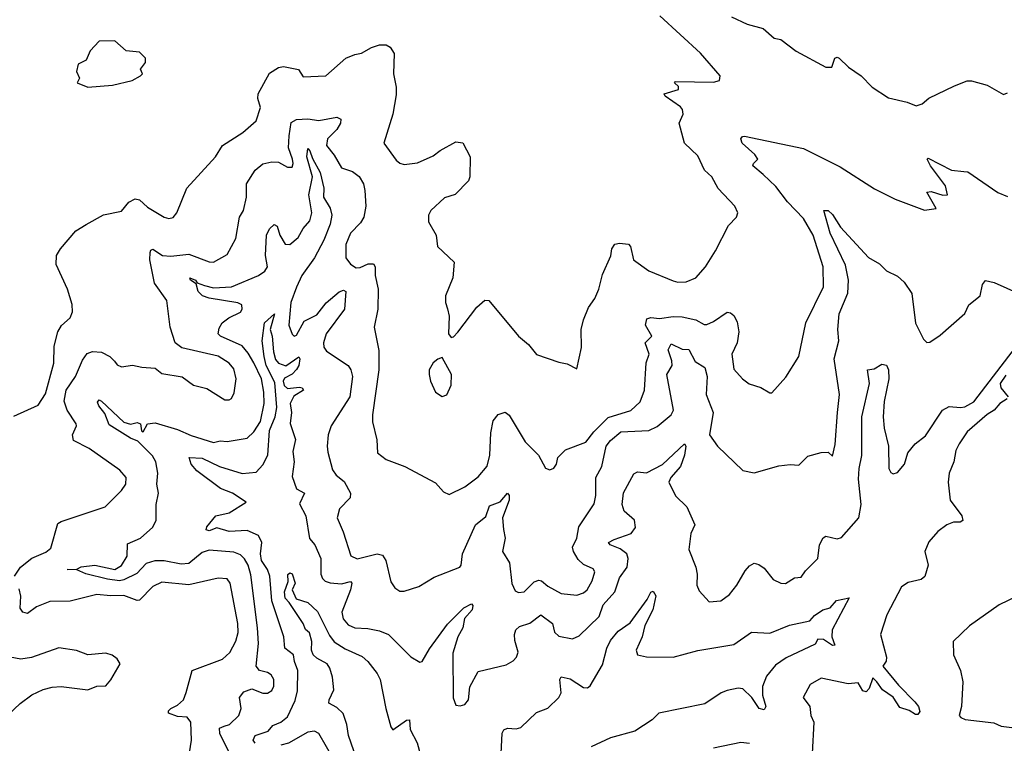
# Model space of a CAD drawing. Extents: x 1552033 to 1694788, y 811965 to 917215.
# Tile 408 of 632: x 1664561 to 1668951, y 834441 to 837666. Entities that reach past the tile are written whole.
import ezdxf

# ---------------------------------------------------------------- set-up
doc = ezdxf.new("R2010")
doc.units = 0

msp = doc.modelspace()

# ---------------------------------------------------------------- linework, layer by layer
at = {"layer": '0CON20XD'}
for points in [[(1664535, 835898), (1664642.3, 835947.7), (1664675, 835998), (1664713.3, 836135), (1664715, 836210), (1664730, 836275), (1664746.8, 836303.2), (1664785, 836336.7), (1664796.8, 836363.2), (1664794.1, 836395.9), (1664774.2, 836465), (1664724, 836575), (1664724.4, 836614.4), (1664743.3, 836645), (1664811.2, 836725), (1664857.6, 836752.4), (1664935, 836796.2), (1665015, 836812.5), (1665047.4, 836852.6), (1665075, 836867.1), (1665095, 836862.5), (1665129.8, 836829.8), (1665205, 836785.6), (1665225, 836779.2), (1665245, 836784.2), (1665261.4, 836805), (1665306, 836915), (1665434.2, 837055), (1665465.4, 837104.6), (1665555, 837162.9), (1665614.6, 837215.4), (1665634.4, 837275), (1665622.9, 837315), (1665623.5, 837335), (1665675, 837428), (1665715, 837452.2), (1665737.2, 837457.2), (1665804.3, 837444.3), (1665825, 837411.2), (1665925, 837416.2), (1666015, 837494.2), (1666055, 837511.4), (1666085, 837516.9), (1666128.7, 837541.3), (1666164.3, 837554.3), (1666195, 837554.2), (1666213.2, 837543.2), (1666230, 837515), (1666227.1, 837425), (1666239.2, 837365), (1666238.8, 837331.2), (1666224.2, 837245), (1666184.4, 837115), (1666239.8, 837039.8), (1666255, 837025.7), (1666275, 837020), (1666335, 837027.3), (1666405, 837058.9), (1666435, 837082.9), (1666505, 837122), (1666537.1, 837117.1), (1666570, 837055), (1666568, 836965), (1666561.7, 836948.3), (1666503, 836887), (1666455, 836871.2), (1666393.8, 836815), (1666383.8, 836795), (1666383.3, 836765), (1666418, 836705), (1666423.8, 836655), (1666497.5, 836585), (1666491.9, 836515), (1666460, 836435), (1666459.5, 836405), (1666467.6, 836377.6), (1666476.1, 836343.9), (1666472.5, 836265), (1666485, 836250), (1666495, 836252.5), (1666515, 836272.5), (1666598.8, 836385), (1666635, 836416.2), (1666652.5, 836415), (1666785, 836256), (1666828.7, 836218.7), (1666865, 836174), (1666965, 836138.8), (1667002.3, 836132.3), (1667045, 836110), (1667065.7, 836204.3), (1667064.3, 836285), (1667075, 836327.5), (1667097, 836383), (1667125, 836423.3), (1667142.9, 836465), (1667160, 836530), (1667196, 836614), (1667200.8, 836645), (1667214.7, 836665), (1667235, 836670.2), (1667275.6, 836665.6), (1667283.5, 836655), (1667297.5, 836595), (1667366.2, 836546.2), (1667475, 836501.4), (1667495, 836495.7), (1667533, 836497), (1667575, 836516), (1667619.2, 836565), (1667663.8, 836636.2), (1667721.7, 836748.3), (1667757.5, 836785), (1667762.5, 836805), (1667750, 836835), (1667675, 836913.8), (1667646.7, 836965), (1667614.6, 836994.6), (1667585, 837058.9), (1667524.4, 837115), (1667500.8, 837205), (1667519.2, 837245), (1667515.8, 837265), (1667507.4, 837277.4), (1667438.8, 837325), (1667433.8, 837335), (1667497.5, 837355), (1667498.3, 837368.3), (1667480, 837385), (1667485, 837390), (1667655, 837387.5), (1667681.2, 837395), (1667683.3, 837415), (1667596.1, 837516.1), (1667415, 837683.8)], [(1667735, 837678.2), (1667805, 837645.9), (1667875, 837626.2), (1667925, 837583.5), (1667955, 837577.8), (1668022.9, 837525), (1668155, 837454.4), (1668182.5, 837455), (1668196, 837494), (1668205, 837498.8), (1668215, 837494.2), (1668256.5, 837455), (1668312.7, 837415), (1668361.3, 837365), (1668435, 837317.6), (1668518.4, 837298.4), (1668558, 837282), (1668585, 837291.2), (1668615, 837316.7), (1668728.5, 837371.5), (1668785, 837393.8), (1668805, 837393.8), (1668875, 837373.8), (1668947.7, 837332.3), (1668965, 837340)], [(1664865, 837365.7), (1664975, 837374.4), (1665062.5, 837395), (1665100, 837415), (1665107.5, 837425), (1665100, 837445), (1665121.2, 837475), (1665121.2, 837495), (1665095, 837521.2), (1665035, 837526.7), (1664985, 837571.2), (1664915, 837570), (1664875, 837527.5), (1664857.5, 837485), (1664821.7, 837468.3), (1664813.3, 837435), (1664826.7, 837405), (1664817.5, 837385), (1664865, 837365.7)], [(1664537.3, 835185), (1664564.1, 835225), (1664614.8, 835265.2), (1664677.1, 835292.9), (1664699.3, 835310.7), (1664730.3, 835419.7), (1664745, 835429.2), (1664941.2, 835495), (1665015, 835568), (1665034.2, 835595), (1665035.5, 835625.5), (1665007.8, 835657.8), (1664870, 835755), (1664800.9, 835790.9), (1664795.6, 835815), (1664813.3, 835855), (1664812.2, 835865), (1664771.8, 835925), (1664759.2, 835965), (1664768.3, 836015), (1664810, 836075), (1664841.3, 836148.7), (1664861.9, 836178.1), (1664885, 836187.2), (1664925, 836184.5), (1664962.2, 836165), (1664983.7, 836143.7), (1664995, 836127.5), (1665015, 836118), (1665063.6, 836126.4), (1665105, 836116.7), (1665165, 836113.3), (1665195, 836088.8), (1665285, 836073.8), (1665335, 836036.9), (1665395, 836021.5), (1665475, 835972.2), (1665495, 835971.1), (1665505, 835977.5), (1665517.6, 836002.4), (1665526.2, 836065), (1665515, 836110), (1665494.4, 836135), (1665446, 836166), (1665283.8, 836203.8), (1665253.8, 836225), (1665231.1, 836295), (1665216.7, 836415), (1665161.9, 836491.9), (1665141.6, 836595), (1665141.7, 836628.3), (1665145, 836638), (1665155, 836642.9), (1665196.7, 836615), (1665235, 836612.5), (1665315, 836620.5), (1665405, 836586.2), (1665424.5, 836584.5), (1665485, 836619.2), (1665525, 836691.2), (1665541.3, 836785), (1665558.1, 836815), (1665571.4, 836875), (1665571.3, 836935), (1665610, 836995), (1665645, 837022.9), (1665685, 837032.9), (1665715, 837030.5), (1665755, 837009.2), (1665775, 837008.8), (1665780.5, 837025), (1665777.6, 837045), (1665759.4, 837095), (1665762.3, 837147.7), (1665771.8, 837208.2), (1665795, 837221.5), (1665845, 837224.5), (1665895, 837216.8), (1665975, 837230.9), (1665992.2, 837222.2), (1665991.1, 837205), (1665975, 837176.7), (1665933.8, 837135), (1665928.2, 837105), (1665962.2, 837062.2), (1665995, 837005.6), (1666045, 836989.2), (1666075, 836967.1), (1666094.2, 836934.2), (1666100, 836905), (1666103.5, 836835), (1666095.8, 836785), (1666080, 836760), (1666035, 836714.3), (1666014.5, 836664.5), (1666015, 836603.8), (1666035.5, 836575.5), (1666060.3, 836560.3), (1666079.3, 836560.7), (1666115, 836578.1), (1666138.1, 836578.1), (1666145.6, 836565), (1666145.6, 836525), (1666158.9, 836465), (1666158.2, 836375), (1666141.4, 836295), (1666161.9, 836191.9), (1666162.1, 836105), (1666133.5, 835905), (1666133.7, 835873.7), (1666153.6, 835793.6), (1666155.6, 835735), (1666194.2, 835705), (1666278, 835675), (1666415, 835601.2), (1666450.7, 835560.7), (1666475, 835550), (1666545, 835584.4), (1666605, 835628), (1666644.7, 835675.3), (1666656.5, 835725), (1666660.9, 835825), (1666671.8, 835878.2), (1666694.6, 835905.4), (1666725, 835916.2), (1666743.1, 835903.1), (1666814.4, 835785), (1666874.3, 835725), (1666905, 835666.7), (1666925, 835660), (1666942.7, 835667.3), (1666954.2, 835685), (1666960, 835715), (1666995, 835748), (1667085, 835782.5), (1667121.1, 835828.9), (1667185, 835892.2), (1667286.1, 835923.9), (1667327.9, 835962.1), (1667345.9, 836015), (1667353.9, 836136.1), (1667366.9, 836175), (1667349.2, 836225), (1667378.7, 836255), (1667350.7, 836305), (1667357.1, 836332.9), (1667375, 836338.6), (1667413.9, 836333.9), (1667475, 836342.4), (1667515, 836341), (1667575, 836327.4), (1667612.4, 836307.6), (1667625, 836306.9), (1667655, 836320.4), (1667715, 836362.5), (1667730, 836360), (1667745, 836347.5), (1667759.8, 836319.8), (1667767.5, 836275), (1667760.5, 836225), (1667736.4, 836175), (1667745, 836108.8), (1667783.8, 836065), (1667813, 836043), (1667865, 836026.2), (1667905, 836002.5), (1667915, 836002.5), (1667977.3, 836072.7), (1668035.4, 836164.6), (1668066.7, 836315), (1668145.4, 836475), (1668143.5, 836565), (1668098.8, 836705), (1668055, 836780), (1667983.6, 836853.6), (1667931.7, 836921.7), (1667876.1, 836976.1), (1667830, 837015), (1667832, 837025), (1667852, 837045), (1667839.2, 837065), (1667781.9, 837115), (1667776, 837135), (1667783.3, 837145), (1667793.2, 837146.8), (1668055, 837091.6), (1668219.5, 837009.5), (1668371.7, 836911.7), (1668465, 836865.8), (1668595, 836816.7), (1668647.5, 836825), (1668605, 836897.5), (1668625, 836900), (1668676.7, 836883.3), (1668697.5, 836885), (1668688.8, 836925), (1668622, 837015), (1668607.5, 837045), (1668611.2, 837048.8), (1668715, 836995.8), (1668770.5, 836989.5)], [(1665385, 836481.7), (1665425, 836470.6), (1665505, 836475.2), (1665626, 836525), (1665654.2, 836545), (1665665.6, 836565), (1665656.3, 836615), (1665661.2, 836705), (1665675, 836734.3), (1665695, 836752.9), (1665708.2, 836745), (1665720.3, 836705), (1665745, 836665.4), (1665765, 836664.6), (1665802.7, 836695), (1665825.1, 836734.9), (1665855, 836769.5), (1665862.7, 836805), (1665849.7, 836885), (1665865.8, 836965.8), (1665841, 837055), (1665845, 837091.2), (1665855, 837081.4), (1665866.5, 837046.5), (1665901, 836985), (1665917.1, 836915), (1665916, 836875), (1665945.2, 836825.2), (1665952, 836795), (1665944.9, 836755.1), (1665916.8, 836683.2), (1665875.6, 836604.4), (1665818.1, 836525), (1665795, 836474.4), (1665769.5, 836405), (1665761.2, 836305), (1665775, 836264), (1665785, 836256), (1665795, 836259.2), (1665828.5, 836321.5), (1665885, 836350.8), (1665926.6, 836403.4), (1665985, 836453.1), (1666005, 836460.3), (1666015.3, 836455), (1666009.6, 836375), (1665926.8, 836265), (1665915.3, 836225), (1665916.8, 836206.8), (1665928.9, 836188.9), (1666025.6, 836125), (1666037.5, 836105), (1666044.5, 836075), (1666032.9, 835985), (1665949.5, 835855), (1665935.4, 835815), (1665930.9, 835765), (1665935, 835737.5), (1665955, 835660), (1665972, 835635), (1666008.1, 835608.1), (1666036, 835555), (1666033.8, 835535), (1665987.1, 835485), (1665975.6, 835445), (1666002.9, 835382.9), (1666036.8, 835276.8), (1666065, 835262.7), (1666155, 835285.4), (1666178.8, 835278.8), (1666193.9, 835255), (1666215, 835160), (1666232.8, 835132.8), (1666255, 835118.1), (1666275, 835118.9), (1666340, 835140), (1666408.2, 835181.8), (1666522.5, 835225), (1666529.1, 835235), (1666534.5, 835285), (1666593.1, 835415), (1666638.5, 835451.5), (1666655, 835499.2), (1666703.1, 835516.9), (1666735, 835556.2), (1666742.5, 835545), (1666742.8, 835525), (1666713.8, 835445), (1666717.2, 835392.8), (1666725.2, 835355), (1666712.7, 835295), (1666744.7, 835244.7), (1666755, 835152.5), (1666769.7, 835119.7), (1666785, 835112.7), (1666810, 835115), (1666855, 835160.3), (1666875, 835167.4), (1666887.1, 835165), (1666915, 835140.8), (1666975, 835108.8), (1667045, 835100.8), (1667075, 835110.5), (1667090.5, 835125), (1667113.8, 835165), (1667125.5, 835205.5), (1667118.3, 835218.3), (1667075, 835238), (1667050.1, 835260.1), (1667029.4, 835295), (1667026.2, 835315), (1667045.2, 835355), (1667054.2, 835405.8), (1667122.2, 835507.8), (1667129.1, 835545), (1667129.3, 835625), (1667156.3, 835675), (1667175.3, 835765), (1667195, 835790.7), (1667241.4, 835828.6), (1667365.4, 835834.6), (1667402.5, 835852.5), (1667465, 835904.5), (1667475.2, 835924.8), (1667445.8, 836085), (1667469.8, 836125), (1667469, 836145), (1667452.5, 836195), (1667465, 836221.1), (1667515, 836198), (1667545, 836195.6), (1667571.8, 836141.8), (1667615.4, 836115.4), (1667625.9, 836075), (1667621.8, 835995), (1667652.2, 835915), (1667636.9, 835815), (1667672.2, 835765), (1667785, 835656), (1667835, 835646), (1667945, 835676.7), (1667996.4, 835683.6), (1668035, 835680), (1668075, 835720), (1668133.9, 835736.1), (1668165, 835737.5), (1668185, 835720), (1668197, 835773), (1668207.1, 835915), (1668216.1, 835995), (1668192.7, 836155), (1668212.7, 836235), (1668208.8, 836285), (1668215.3, 836355), (1668252.8, 836447.2), (1668256, 836505), (1668242.4, 836572.4), (1668174.6, 836714.6), (1668146, 836815), (1668165, 836816), (1668185, 836797.5), (1668221.2, 836741.2), (1668345, 836605.5), (1668395, 836577.8), (1668425, 836546.7), (1668475, 836522.5), (1668505, 836495.7), (1668538.6, 836445), (1668555, 836313.3), (1668591.2, 836241.2), (1668605, 836226.7), (1668618.3, 836228.3), (1668665, 836260), (1668774.4, 836355.6), (1668792.5, 836395), (1668843.8, 836435), (1668854.2, 836485), (1668867.1, 836502.9), (1668906, 836495), (1669075, 836419.1)], [(1668770.5, 836989.5), (1668788.3, 836988.3), (1668922.5, 836895), (1668965, 836878)], [(1665509.5, 834369.5), (1665453.7, 834483.7), (1665451.6, 834508.4), (1665472.7, 834517.3), (1665495.8, 834524.2), (1665538.2, 834565), (1665547.7, 834595), (1665541.3, 834645), (1665560.6, 834669.4), (1665595, 834683.8), (1665644.3, 834664.3), (1665665, 834663.4), (1665684.8, 834675.2), (1665694.2, 834695.8), (1665693.3, 834725), (1665682.3, 834745), (1665665, 834756.6), (1665630.6, 834765), (1665614.7, 834785), (1665625.9, 834885), (1665621.5, 834955), (1665591.9, 835191.9), (1665579.5, 835235), (1665563.2, 835263.2), (1665545, 835281.1), (1665515, 835293.2), (1665405, 835302), (1665375, 835290.4), (1665315, 835241.4), (1665280.9, 835239.1), (1665205, 835254.4), (1665163.6, 835253.6), (1665125, 835242.4), (1665082.7, 835197.3), (1665025, 835169.1), (1665005, 835164.5), (1664951.9, 835171.9), (1664855, 835195.2), (1664815, 835213.3), (1664772, 835215), (1664815, 835217.3), (1664835, 835227.1), (1664895, 835234.2), (1664985.2, 835214.8), (1665015, 835232.5), (1665039.5, 835275), (1665040.9, 835329.1), (1665098.6, 835355), (1665155, 835404), (1665168.6, 835435), (1665168.5, 835505), (1665180, 835555), (1665172.8, 835595), (1665177.2, 835645), (1665167.3, 835695), (1665152.1, 835722.1), (1665088, 835788), (1665055, 835800), (1664960.1, 835860.1), (1664940.3, 835910.3), (1664912.9, 835945), (1664908.3, 835961.7), (1664915, 835970.8), (1664925, 835965.6), (1665025, 835872.5), (1665055, 835863.3), (1665085, 835870.8), (1665098.8, 835865), (1665103.6, 835833.6), (1665111.7, 835828.3), (1665130, 835865), (1665165, 835868.6), (1665265, 835840), (1665325, 835812.9), (1665425, 835780.6), (1665455, 835788.5), (1665485, 835785.7), (1665575, 835800.9), (1665605, 835828.8), (1665635, 835875.5), (1665650, 835955), (1665648.8, 836005), (1665638.2, 836065), (1665605, 836136.1), (1665580.1, 836180.1), (1665552.4, 836212.4), (1665455.8, 836255), (1665445.7, 836265), (1665449.4, 836290.6), (1665462.9, 836315), (1665492.8, 836337.2), (1665545, 836362.9), (1665551.9, 836375), (1665550.6, 836395), (1665534, 836404), (1665405, 836424.6), (1665376.2, 836435), (1665357, 836455), (1665348.1, 836488.1), (1665322.1, 836505), (1665320, 836515), (1665345, 836505.4), (1665352.5, 836492.5), (1665385, 836481.7)], [(1665610.4, 834440.4), (1665601.9, 834455), (1665610.4, 834475), (1665668.1, 834495), (1665690.1, 834519.9), (1665725, 834535.4), (1665755, 834558.1), (1665789.2, 834630.8), (1665800, 834675), (1665801.5, 834765), (1665786.1, 834805), (1665782.2, 834835), (1665743.1, 834865), (1665738.7, 834915), (1665684.9, 835074.9), (1665676.2, 835185), (1665665.8, 835215), (1665639, 835255), (1665634.9, 835285.1), (1665641, 835335), (1665625, 835366.3), (1665575, 835388.5), (1665495, 835384.7), (1665439.1, 835400.9), (1665405, 835387.8), (1665392.4, 835392.4), (1665395.6, 835405), (1665435.6, 835455), (1665495, 835468.1), (1665570, 835515), (1665509.2, 835555), (1665456.2, 835576.2), (1665350, 835655), (1665324.6, 835685), (1665316, 835714), (1665375, 835710.9), (1665451.8, 835675), (1665553.2, 835643.2), (1665615, 835649.2), (1665645, 835682.3), (1665667.2, 835725), (1665675.1, 835835), (1665699.4, 835895), (1665707.6, 835937.6), (1665698.6, 836048.6), (1665660, 836125), (1665650.9, 836165), (1665641.7, 836235), (1665651.8, 836315), (1665697.5, 836355), (1665676.9, 836285), (1665685.7, 836255), (1665692.2, 836185), (1665701.8, 836151.8), (1665713.9, 836135), (1665746.9, 836123.1), (1665805, 836162.9), (1665810.5, 836155), (1665805.5, 836125), (1665795, 836107.2), (1665775, 836085.8), (1665741.5, 836068.5), (1665735.2, 836055), (1665740.2, 836035), (1665755, 836021.6), (1665807.6, 836027.6), (1665820.8, 836025), (1665825.5, 836015), (1665782.6, 835987.4), (1665767.2, 835955), (1665772.5, 835915), (1665766.5, 835866.5), (1665789.8, 835795), (1665778.6, 835741.4), (1665784.4, 835695), (1665775, 835630), (1665794.6, 835575), (1665830.8, 835555), (1665808.5, 835508.5), (1665836.2, 835455), (1665852.9, 835352.9), (1665876.2, 835325), (1665903.3, 835265), (1665903.5, 835195), (1665910.4, 835175), (1665922.9, 835162.9), (1665945.2, 835155.2), (1665995, 835151.1), (1666035, 835162.2), (1666040.9, 835155), (1666035.2, 835125), (1665997.7, 835025), (1666003.2, 834995), (1666025, 834968.2), (1666055, 834954.6), (1666112.6, 834952.6), (1666165, 834941.5), (1666205, 834925.5), (1666305, 834826), (1666345, 834802), (1666355.4, 834804.6), (1666387.8, 834862.2), (1666468.9, 834971.1), (1666541.6, 835045), (1666575, 835062.9), (1666581.3, 835055), (1666577.9, 835035), (1666543.3, 834996.7), (1666536.3, 834955), (1666514.1, 834915), (1666491.7, 834841.7)], [(1666491.7, 834841.7), (1666493, 834643), (1666505, 834611.2), (1666525, 834607.5), (1666545, 834614), (1666562.5, 834635), (1666567.3, 834692.7), (1666605, 834760), (1666729.1, 834790.9), (1666761.2, 834808.8), (1666775.5, 834824.5), (1666783, 834847), (1666768.2, 834898.2), (1666767.1, 834925), (1666773.6, 834946.4), (1666788.6, 834961.4), (1666835, 834975.9), (1666885, 835012.5), (1666936.1, 834975), (1666945.4, 834935.4), (1666965, 834918.5), (1667025, 834905.6), (1667055, 834920), (1667144.4, 835005.6), (1667161.9, 835058.1), (1667214.7, 835115), (1667235, 835177.8), (1667268.6, 835225), (1667274.3, 835264.3), (1667267.3, 835285), (1667237.4, 835307.4), (1667194, 835325), (1667186, 835335), (1667211, 835349), (1667287.8, 835375), (1667307.2, 835402.8), (1667302.5, 835435), (1667256.6, 835475), (1667246.6, 835505), (1667253.7, 835556.3), (1667298.8, 835641.2), (1667315, 835650.4), (1667355, 835646.5), (1667426.7, 835683.3), (1667525.7, 835775.7), (1667531.4, 835765), (1667525.3, 835725.3), (1667506.6, 835675), (1667463.9, 835625), (1667454.8, 835604.8), (1667484.2, 835544.2), (1667536, 835495), (1667571.2, 835415), (1667553.8, 835375), (1667543.8, 835305), (1667576, 835225), (1667582, 835195), (1667580, 835145), (1667590.3, 835120.3), (1667635, 835071.2), (1667687.5, 835075), (1667725.6, 835104.4), (1667758, 835145), (1667795, 835210), (1667815, 835231.2), (1667835, 835243.8), (1667857, 835237), (1667880.9, 835220.9), (1667920.9, 835170.9), (1667954.4, 835154.4), (1667975, 835153.1), (1668015, 835178.1), (1668045, 835180.8), (1668065, 835210), (1668119.2, 835265), (1668127.6, 835325), (1668143.2, 835356.8), (1668155, 835363.1), (1668205, 835351.8), (1668225, 835357.5), (1668302.2, 835445), (1668312.7, 835505), (1668301.5, 835618.5), (1668303.9, 835665), (1668316.3, 835723.7), (1668316.1, 835895), (1668350, 836045), (1668341.2, 836105), (1668370.5, 836109.5), (1668405, 836130.8), (1668425.7, 836125.7), (1668434.3, 836105), (1668436.4, 836065), (1668415.3, 835964.7), (1668410.7, 835895), (1668414.6, 835845.4), (1668434.7, 835765), (1668436.1, 835666.1), (1668445, 835648), (1668455, 835642), (1668475, 835647.1), (1668505.2, 835685), (1668520.9, 835735), (1668553.8, 835775), (1668599, 835811), (1668675, 835925.6), (1668705, 835941.9), (1668755, 835936.7), (1668775, 835940.7), (1668815, 835962.9), (1669005, 836210.2)], [(1666445, 835986.7), (1666465, 835993.3), (1666485, 836037.5), (1666486.7, 836085), (1666445, 836160), (1666425, 836153.3), (1666404.2, 836135.8), (1666386.2, 836105), (1666386.1, 836083.9), (1666392.5, 836055), (1666415, 836006.2), (1666445, 835986.7)], [(1668958.4, 836081.6), (1668933, 836045), (1668934.8, 836024.8), (1668968, 835985)], [(1668963.7, 835976.3), (1668930.8, 835955), (1668905.7, 835925), (1668875, 835906.1), (1668785, 835828.6), (1668750, 835775), (1668735.2, 835745), (1668725.3, 835695), (1668704.7, 835645), (1668700.8, 835605), (1668710, 835525), (1668761.4, 835455), (1668765.7, 835434.3), (1668754.1, 835425.9), (1668725, 835425.6), (1668695, 835414.3), (1668655, 835384.3), (1668615, 835338), (1668597.1, 835295), (1668611.4, 835235), (1668595.9, 835184.1), (1668580, 835170), (1668522.6, 835157.4), (1668492.6, 835137.4), (1668427, 835013), (1668399.2, 834925), (1668425.7, 834825), (1668423.9, 834806.1), (1668410, 834785), (1668479.5, 834699.5), (1668552.5, 834625), (1668568.2, 834605), (1668575, 834582.5), (1668565, 834568.8), (1668555, 834568.8), (1668526.8, 834586.8), (1668485, 834600), (1668455, 834646.7), (1668408.3, 834678.3), (1668382.5, 834715), (1668365, 834732.5), (1668347.8, 834685), (1668335, 834670), (1668320, 834675), (1668299.8, 834709.8), (1668255, 834705.4), (1668135, 834730.6), (1668085, 834702.5), (1668054.2, 834645), (1668084.5, 834604.5), (1668088.5, 834565), (1668101.5, 834535), (1668093.8, 834395)], [(1665309.7, 834350.3), (1665326.2, 834455), (1665323.5, 834535), (1665307.6, 834557.6), (1665265, 834559.6), (1665224.6, 834575), (1665224.7, 834585), (1665233.9, 834595), (1665265, 834611.2), (1665290.6, 834635), (1665302.7, 834667.3), (1665330, 834765), (1665465, 834815.6), (1665498.2, 834845), (1665525, 834896.2), (1665535.3, 834934.7), (1665532.8, 834975), (1665498.9, 835155), (1665485, 835172.9), (1665445, 835176.1), (1665315, 835146.9), (1665195, 835159.2), (1665155, 835138.8), (1665095, 835079.1), (1665085, 835076.4), (1665025, 835099.5), (1664965, 835097.3), (1664905, 835104.4), (1664785.4, 835074.6), (1664695, 835073.1), (1664635, 835049.3), (1664595, 835018.9), (1664574.6, 835024.6), (1664563, 835043), (1664565.8, 835095.8), (1664558.6, 835128.6)], [(1666063.1, 834373.1), (1666027, 834475), (1666019.5, 834525), (1666003.4, 834573.4), (1665975, 834600.4), (1665939.2, 834619.2), (1665940, 834635), (1665961.6, 834678.4), (1665955.7, 834735), (1665943.7, 834775), (1665931.8, 834795), (1665885, 834819.5), (1665869.2, 834835), (1665861.7, 834855), (1665863.8, 834895), (1665853.2, 834933.2), (1665835, 834947.5), (1665824.7, 834975), (1665762.5, 835067.5), (1665745, 835087.9), (1665741.3, 835115), (1665757.9, 835162.1), (1665756.5, 835193.5), (1665765, 835200.5), (1665775, 835196.2), (1665789.2, 835155), (1665776, 835125), (1665794, 835085), (1665845, 835067.6), (1665888.5, 835028.5), (1665941.5, 834921.5), (1665963.1, 834893.1), (1666011.5, 834861.5), (1666087.4, 834827.4), (1666113.6, 834805), (1666155, 834751.9), (1666168.4, 834725), (1666192.5, 834595), (1666215, 834513.8), (1666225, 834501.2), (1666285, 834543.8), (1666299.2, 834545), (1666302.4, 834502.4), (1666333.2, 834443.2), (1666347.1, 834387.1)], [(1666706.3, 834365), (1666711.9, 834485), (1666720, 834500), (1666735, 834508.1), (1666775, 834504.7), (1666795, 834511.1), (1666865, 834578.5), (1666915, 834597.7), (1666964.1, 834645), (1666975.6, 834665), (1666969.2, 834725), (1666975, 834736.2), (1667015, 834728.2), (1667075, 834688.8), (1667092, 834688), (1667105, 834696.9), (1667159.9, 834790.1), (1667178.1, 834865), (1667195, 834898.9), (1667229.8, 834940.2), (1667282.7, 834977.3), (1667358.5, 835081.5), (1667375, 835114.2), (1667385, 835119.2), (1667397.4, 835097.4), (1667384.1, 835035), (1667348.6, 834965), (1667336.1, 834915), (1667310, 834855), (1667315, 834834.4), (1667355, 834825.3), (1667475, 834824.7), (1667585, 834854.6), (1667745, 834881.1), (1667824.1, 834935.9), (1667905, 834932), (1667992.8, 834967.2), (1668083.1, 834986.9), (1668105, 835010), (1668142.5, 835035), (1668175, 835044.5), (1668202.9, 835077.1), (1668258.8, 835088.8), (1668183.5, 834946.5), (1668181.4, 834915), (1668195, 834877.5), (1668185, 834875.8), (1668145, 834902.5), (1668120, 834905), (1668107.5, 834882.5), (1667978.9, 834821.1), (1667931.2, 834788.8), (1667890.8, 834739.2), (1667873.4, 834693.4), (1667872.8, 834655), (1667888, 834605), (1667880.5, 834589.5), (1667858.5, 834595), (1667824.5, 834645), (1667785, 834682.7), (1667765, 834686.3), (1667715.3, 834675.3), (1667689.1, 834665), (1667615, 834616.4), (1667410, 834575), (1667380.8, 834545), (1667304.2, 834495), (1667195, 834465.2), (1667109.2, 834425)], [(1669005.6, 835094.4), (1668927.5, 835057.5), (1668795.5, 834964.5), (1668722.5, 834895), (1668724.4, 834834.4), (1668755.7, 834765), (1668766.5, 834715), (1668760.5, 834605), (1668749.5, 834565), (1668757.1, 834555), (1668776.9, 834546.9), (1668905, 834531.2), (1668936.5, 834516.5), (1668985, 834510.5)], [(1664511.1, 834568.9), (1664562.6, 834617.4), (1664615, 834657.1), (1664665, 834680), (1664705, 834691.2), (1664745, 834694), (1664865, 834679.4), (1664905, 834695.7), (1664945, 834696.7), (1664967.3, 834722.7), (1665008.8, 834795), (1664995, 834816.7), (1664972.7, 834832.7), (1664945, 834841.9), (1664865, 834834.2), (1664814.2, 834854.2), (1664735, 834866.2), (1664613.6, 834823.6), (1664565, 834816), (1664445, 834837.5)], [(1665962.9, 834365), (1665895, 834483.8), (1665875, 834494.4), (1665845, 834490.5), (1665759.2, 834440.8), (1665725, 834431.6)], [(1667815, 834439.6), (1667775.6, 834444.4), (1667655, 834418.8)]]:
    msp.add_lwpolyline(points, dxfattribs=at)

doc.saveas('drawing.dxf')
